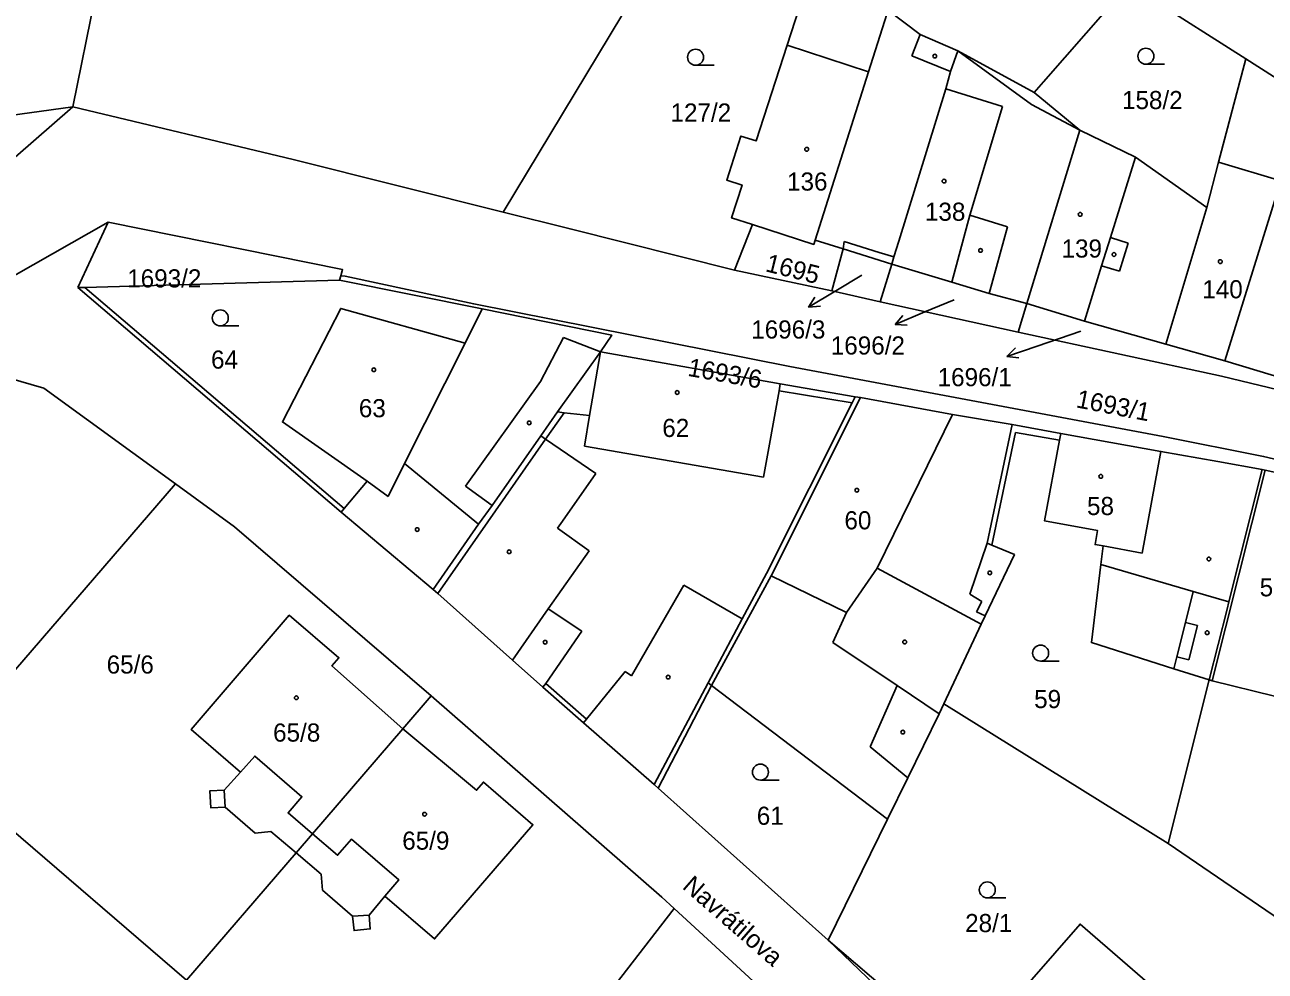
# Model space of a CAD drawing. Extents: x -724107 to -720612, y -1045267 to -1038441.
# Drawn here: x -723028.3 to -722911.9, y -1042539.9 to -1042451.2 of the extents above; entities that cross this region are included whole.
import ezdxf

# ---------------------------------------------------------------- set-up
doc = ezdxf.new("R2010")
doc.units = 0
for name, color, linetype in [('Hranice parcel', 7, 'Continuous'), ('Parcelní čísla', 7, 'Continuous'), ('Pop  PČ popisy', 7, 'Continuous'), ('Vnitřní kresba', 7, 'Continuous'), ('Značky budov', 7, 'Continuous'), ('Značky kultur', 7, 'Continuous')]:
    doc.layers.add(name, color=color, linetype=linetype)

msp = doc.modelspace()

# ---------------------------------------------------------------- linework, layer by layer
at = {"layer": 'Hranice parcel'}
for p, q in [((-723019.74, -1042439.13), (-723023.77, -1042458.89)), ((-722913.77, -1042454.38), (-722924.73, -1042447.38)), ((-722933.62, -1042457.53), (-722940.77, -1042453.62)), ((-722909.7, -1042456.98), (-722913.77, -1042454.38)), ((-722929.31, -1042461.07), (-722933.62, -1042457.53)), ((-723023.77, -1042458.89), (-723030.78, -1042459.85)), ((-722934.28, -1042477.33), (-722929.31, -1042461.07)), ((-722921.27, -1042481.14), (-722917.41, -1042468.3)), ((-723040.63, -1042481.15), (-723020.45, -1042469.7)), ((-723020.45, -1042469.7), (-723023.3, -1042475.83)), ((-722961.71, -1042474.19), (-722960.03, -1042469.92)), ((-722952.57, -1042476.12), (-722951.52, -1042472.18)), ((-722951.52, -1042472.18), (-722946.97, -1042473.63)), ((-722946.97, -1042473.63), (-722948.04, -1042477.17)), ((-722998.74, -1042475.13), (-722998.63, -1042474.73)), ((-722952.57, -1042476.12), (-722961.71, -1042474.19)), ((-723023.3, -1042475.83), (-722998.6, -1042496.87)), ((-722985.36, -1042477.82), (-722998.74, -1042475.13)), ((-722948.04, -1042477.17), (-722952.57, -1042476.12)), ((-722935.12, -1042479.99), (-722948.04, -1042477.17)), ((-722934.28, -1042477.33), (-722935.12, -1042479.99)), ((-722931.12, -1042489.5), (-722935.68, -1042488.67)), ((-723036.72, -1042520.42), (-723014.14, -1042494.21)), ((-722998.6, -1042496.87), (-722989.98, -1042504.12)), ((-722964.18, -1042512.89), (-722969.24, -1042522.42)), ((-722917.19, -1042512.61), (-722921.05, -1042527.93)), ((-722992.8, -1042517.18), (-722990.16, -1042514.11)), ((-722921.05, -1042527.93), (-722942.08, -1042514.85)), ((-723001.28, -1042527.03), (-722992.8, -1042517.18)), ((-723036.72, -1042520.42), (-723013.11, -1042540.76)), ((-722947.35, -1042525.65), (-722952.91, -1042537.02)), ((-722967.36, -1042534.03), (-722981.44, -1042552.22))]:
    msp.add_line(p, q, dxfattribs=at)
for points in [[(-722983.4, -1042468.75), (-722967.82, -1042442.89), (-722959.73, -1042432.07)], [(-722960.03, -1042469.92), (-722961.98, -1042469.29), (-722961, -1042466.21), (-722962.44, -1042465.74), (-722961.11, -1042461.62), (-722959.68, -1042462.08), (-722956.77, -1042453.11), (-722954.09, -1042444.79), (-722952.01, -1042446.22)], [(-722924.73, -1042447.38), (-722932.73, -1042456.52), (-722933.62, -1042457.53)], [(-722940.77, -1042453.62), (-722944.3, -1042452.1), (-722947.37, -1042449.77), (-722948.59, -1042449)], [(-722946.97, -1042473.63), (-722946.76, -1042472.95), (-722946.3, -1042471.46), (-722941.88, -1042457.2), (-722941.45, -1042455.57), (-722940.77, -1042453.62)], [(-722913.77, -1042454.38), (-722916.31, -1042464.08), (-722917.41, -1042468.3)], [(-723023.77, -1042458.89), (-723003.09, -1042463.83), (-722983.4, -1042468.75)], [(-722917.41, -1042468.3), (-722924.11, -1042463.59), (-722929.31, -1042461.07)], [(-722983.4, -1042468.75), (-722977.13, -1042470.33), (-722961.71, -1042474.19)], [(-723020.45, -1042469.7), (-722998.47, -1042474.13), (-722998.63, -1042474.73)], [(-722960.03, -1042469.92), (-722954.28, -1042471.77), (-722954.16, -1042471.39), (-722951.52, -1042472.18)], [(-722946.97, -1042473.63), (-722941.32, -1042475.33), (-722937.84, -1042476.38), (-722934.28, -1042477.33)], [(-722998.63, -1042474.73), (-722998.23, -1042474.75), (-722986.16, -1042477.35), (-722956.52, -1042483.21), (-722921.51, -1042489.79), (-722912.09, -1042491.65), (-722894.74, -1042495.72), (-722876.53, -1042500.14), (-722854.35, -1042505.76), (-722841.53, -1042508.93), (-722830.18, -1042511.95), (-722830.43, -1042513.05)], [(-722998.74, -1042475.13), (-723022.63, -1042475.81), (-723023.3, -1042475.83)], [(-722985.36, -1042477.82), (-722986.98, -1042481.04), (-722998.64, -1042477.77), (-723004.11, -1042488.42), (-722996.16, -1042493.97), (-722998.31, -1042496.53), (-722998.6, -1042496.87)], [(-722974.28, -1042481.85), (-722973.22, -1042480.27), (-722985.36, -1042477.82)], [(-722934.28, -1042477.33), (-722928.9, -1042478.97), (-722921.27, -1042481.14)], [(-722894.22, -1042489.05), (-722901.77, -1042487.56), (-722916.05, -1042484.14), (-722935.12, -1042479.99)], [(-723014.14, -1042494.21), (-723026.48, -1042485.25), (-723040.63, -1042481.15)], [(-722974.28, -1042481.85), (-722978.3, -1042487.48), (-722979.88, -1042489.73), (-722984.45, -1042496.26), (-722985.72, -1042498.01), (-722989.98, -1042504.12)], [(-722950.38, -1042486.06), (-722957.42, -1042484.85), (-722974.28, -1042481.85)], [(-722921.27, -1042481.14), (-722915.72, -1042482.69), (-722909.71, -1042484.51), (-722907.85, -1042485.01), (-722901.63, -1042486.96)], [(-722950.38, -1042486.06), (-722950.67, -1042486.64), (-722958.72, -1042502.62), (-722960.98, -1042506.87), (-722964.18, -1042512.89)], [(-722935.68, -1042488.67), (-722941.27, -1042487.71), (-722949.89, -1042486.14), (-722950.38, -1042486.06)], [(-722935.68, -1042488.67), (-722938, -1042499.79), (-722937.59, -1042499.96), (-722935.46, -1042500.86), (-722938.21, -1042506.61), (-722938.59, -1042507.39), (-722942.08, -1042514.85)], [(-722931.12, -1042489.5), (-722931.24, -1042490.14), (-722932.64, -1042497.69), (-722927.66, -1042498.61), (-722927.9, -1042499.91), (-722927.14, -1042500.05), (-722927.35, -1042501.79), (-722928.24, -1042509.1), (-722920.5, -1042511.56), (-722917.19, -1042512.61)], [(-722912.24, -1042492.88), (-722916.37, -1042492.14), (-722921.72, -1042491.18), (-722931.12, -1042489.5)], [(-722912.24, -1042492.88), (-722915.36, -1042505.3), (-722915.52, -1042505.97), (-722917.19, -1042512.61)], [(-722895.06, -1042496.87), (-722906.65, -1042494.1), (-722911.95, -1042492.94), (-722912.24, -1042492.88)], [(-722990.16, -1042514.11), (-723008.59, -1042498.24), (-723014.14, -1042494.21)], [(-722989.98, -1042504.12), (-722989.53, -1042504.51), (-722982.54, -1042510.74), (-722979.67, -1042513.3), (-722975.86, -1042516.64), (-722969.24, -1042522.42)], [(-723001.28, -1042527.03), (-723003.58, -1042525.07), (-723002.27, -1042523.56), (-723006.7, -1042519.75), (-723008.03, -1042521.24), (-723012.67, -1042517.24), (-723003.47, -1042506.54), (-722998.81, -1042510.53), (-722999.46, -1042511.29), (-722992.8, -1042517.18)], [(-722964.18, -1042512.89), (-722963.88, -1042513.12), (-722947.35, -1042525.65)], [(-722917.19, -1042512.61), (-722916.9, -1042512.68), (-722911.07, -1042514.14), (-722908.71, -1042514.8), (-722907.57, -1042515.09), (-722905.68, -1042515.58), (-722899.5, -1042517.17)], [(-722967.36, -1042534.03), (-722968.51, -1042532.98), (-722990.16, -1042514.11)], [(-722942.08, -1042514.85), (-722942.51, -1042515.77), (-722945.45, -1042521.78), (-722947.35, -1042525.65)], [(-722992.8, -1042517.18), (-722985.9, -1042522.95), (-722985.26, -1042522.19), (-722980.61, -1042526.18), (-722989.83, -1042536.89), (-722994.49, -1042532.88), (-722993.18, -1042531.36), (-722997.63, -1042527.54), (-722998.93, -1042529.05), (-723001.28, -1042527.03)], [(-722969.24, -1042522.42), (-722968.86, -1042522.75), (-722952.91, -1042537.02)], [(-723013.11, -1042540.76), (-723002.83, -1042528.82), (-723001.28, -1042527.03)], [(-722906.74, -1042537.72), (-722909.91, -1042535.55), (-722921.05, -1042527.93)], [(-722940.35, -1042558.64), (-722941.64, -1042557.7), (-722967.36, -1042534.03)], [(-722916.46, -1042546.64), (-722921.71, -1042552.67), (-722929.61, -1042545.78), (-722931.25, -1042547.66), (-722936.19, -1042543.41), (-722929.3, -1042535.49), (-722916.46, -1042546.64)], [(-722952.91, -1042537.02), (-722923.63, -1042562.01), (-722920.09, -1042565.04)]]:
    msp.add_lwpolyline(points, dxfattribs=at)
at = {"layer": 'Pop  PČ popisy'}
for p, q in [((-722949.76, -1042474.66), (-722952.2, -1042476.12)), ((-722952.2, -1042476.12), (-722954.77, -1042477.67)), ((-722954.77, -1042477.67), (-722954.17, -1042476.72)), ((-722941.1, -1042476.96), (-722943.87, -1042478.11)), ((-722954.77, -1042477.67), (-722953.66, -1042477.58)), ((-722943.87, -1042478.11), (-722946.63, -1042479.28)), ((-722946.63, -1042479.28), (-722945.91, -1042478.43)), ((-722946.63, -1042479.28), (-722945.52, -1042479.35)), ((-722929.22, -1042479.9), (-722933.32, -1042481.3)), ((-722933.32, -1042481.3), (-722936.16, -1042482.28)), ((-722936.16, -1042482.28), (-722935.37, -1042481.48)), ((-722936.16, -1042482.28), (-722935.05, -1042482.42))]:
    msp.add_line(p, q, dxfattribs=at)
at = {"layer": 'Vnitřní kresba'}
for p, q in [((-722949.13, -1042455.58), (-722947.42, -1042450.2)), ((-722945.09, -1042454.09), (-722944.3, -1042452.1)), ((-722949.13, -1042455.58), (-722956.77, -1042453.11)), ((-722940.77, -1042453.62), (-722933.85, -1042458.66)), ((-722941.45, -1042455.57), (-722945.09, -1042454.09)), ((-722954.16, -1042471.39), (-722949.13, -1042455.58)), ((-722936.58, -1042458.83), (-722941.88, -1042457.2)), ((-723023.77, -1042458.89), (-723032.57, -1042466.54)), ((-722939.65, -1042469.04), (-722936.58, -1042458.83)), ((-722933.85, -1042458.66), (-722929.31, -1042461.07)), ((-722924.11, -1042463.59), (-722926.46, -1042471.12)), ((-722916.31, -1042464.08), (-722910.47, -1042465.8)), ((-722915.72, -1042482.69), (-722910.47, -1042465.8)), ((-722939.65, -1042469.04), (-722941.32, -1042475.33)), ((-722936.1, -1042470.12), (-722939.65, -1042469.04)), ((-722937.84, -1042476.38), (-722936.1, -1042470.12)), ((-722926.46, -1042471.12), (-722927.28, -1042473.77)), ((-722926.46, -1042471.12), (-722924.78, -1042471.65)), ((-722951.44, -1042471.49), (-722951.52, -1042472.18)), ((-722948.14, -1042472.52), (-722951.44, -1042471.49)), ((-722946.76, -1042472.95), (-722948.14, -1042472.52)), ((-722924.78, -1042471.65), (-722925.6, -1042474.29)), ((-722928.9, -1042478.97), (-722927.28, -1042473.77)), ((-722925.6, -1042474.29), (-722927.28, -1042473.77)), ((-722998.31, -1042496.53), (-723022.63, -1042475.81)), ((-722977.76, -1042480.5), (-722979.9, -1042484.64)), ((-722974.28, -1042481.85), (-722977.76, -1042480.5)), ((-722986.98, -1042481.04), (-722992.65, -1042492.31)), ((-722974.28, -1042481.85), (-722975.3, -1042487.83)), ((-722986.94, -1042494.44), (-722979.9, -1042484.64)), ((-722957.42, -1042484.85), (-722957.53, -1042485.49)), ((-722958.98, -1042493.6), (-722957.53, -1042485.49)), ((-722949.89, -1042486.14), (-722958.27, -1042502.84)), ((-722957.53, -1042485.49), (-722950.67, -1042486.64)), ((-722979.42, -1042490.04), (-722977.68, -1042487.55)), ((-722978.3, -1042487.48), (-722977.68, -1042487.55)), ((-722975.3, -1042487.83), (-722977.68, -1042487.55)), ((-722975.79, -1042490.68), (-722975.3, -1042487.83)), ((-722941.27, -1042487.71), (-722948.34, -1042502.14)), ((-722979.88, -1042489.73), (-722979.42, -1042490.04)), ((-722935.37, -1042489.4), (-722937.59, -1042499.96)), ((-722935.37, -1042489.4), (-722931.24, -1042490.14)), ((-722979.42, -1042490.04), (-722989.53, -1042504.51)), ((-722974.7, -1042493.24), (-722979.42, -1042490.04)), ((-722958.98, -1042493.6), (-722975.79, -1042490.68)), ((-722992.65, -1042492.31), (-722994.2, -1042495.4)), ((-722992.65, -1042492.31), (-722985.72, -1042498.01)), ((-722923.49, -1042500.72), (-722921.72, -1042491.18)), ((-722977.85, -1042497.73), (-722974.7, -1042493.24)), ((-722911.95, -1042492.94), (-722916.9, -1042512.68)), ((-722994.2, -1042495.4), (-722996.16, -1042493.97)), ((-722986.94, -1042494.44), (-722984.45, -1042496.26)), ((-722978.3, -1042498.37), (-722977.85, -1042497.73)), ((-722975.35, -1042500.51), (-722978.3, -1042498.37)), ((-722938, -1042499.79), (-722939.64, -1042504.57)), ((-722927.14, -1042500.05), (-722923.49, -1042500.72)), ((-722979.17, -1042505.95), (-722975.35, -1042500.51)), ((-722948.34, -1042502.14), (-722951.21, -1042506.27)), ((-722948.34, -1042502.14), (-722938.59, -1042507.39)), ((-722927.35, -1042501.79), (-722918.69, -1042504.32)), ((-722966.47, -1042503.71), (-722971.37, -1042512.22)), ((-722966.47, -1042503.71), (-722960.98, -1042506.87)), ((-722958.27, -1042502.84), (-722963.88, -1042513.12)), ((-722951.21, -1042506.27), (-722958.27, -1042502.84)), ((-722939.64, -1042504.57), (-722938.52, -1042505.24)), ((-722918.69, -1042504.32), (-722919.42, -1042507.23)), ((-722915.36, -1042505.3), (-722918.69, -1042504.32)), ((-722979.17, -1042505.95), (-722982.54, -1042510.74)), ((-722976.03, -1042508.05), (-722979.17, -1042505.95)), ((-722952.5, -1042509.1), (-722951.21, -1042506.27)), ((-722938.52, -1042505.24), (-722939.02, -1042506.22)), ((-722938.21, -1042506.61), (-722939.02, -1042506.22)), ((-722919.42, -1042507.23), (-722920.22, -1042510.44)), ((-722919.42, -1042507.23), (-722918.3, -1042507.51)), ((-722976.03, -1042508.05), (-722979.41, -1042512.93)), ((-722918.3, -1042507.51), (-722919.11, -1042510.72)), ((-722946.45, -1042513.14), (-722952.5, -1042509.1)), ((-722920.5, -1042511.56), (-722920.22, -1042510.44)), ((-722919.11, -1042510.72), (-722920.22, -1042510.44)), ((-722971.95, -1042511.83), (-722975.58, -1042516.29)), ((-722971.37, -1042512.22), (-722971.95, -1042511.83)), ((-722979.67, -1042513.3), (-722979.41, -1042512.93)), ((-722979.41, -1042512.93), (-722975.58, -1042516.29)), ((-722963.88, -1042513.12), (-722968.86, -1042522.75)), ((-722948.98, -1042518.87), (-722946.45, -1042513.14)), ((-722946.45, -1042513.14), (-722942.51, -1042515.77)), ((-722975.86, -1042516.64), (-722975.58, -1042516.29)), ((-722945.45, -1042521.78), (-722948.98, -1042518.87)), ((-723008.03, -1042521.24), (-723009.56, -1042522.94)), ((-723009.48, -1042524.53), (-723009.56, -1042522.94)), ((-723002.83, -1042528.82), (-723000.46, -1042530.82)), ((-723000.46, -1042530.82), (-723000.36, -1042532.32)), ((-723000.36, -1042532.32), (-722997.52, -1042534.77)), ((-722995.97, -1042534.65), (-722994.49, -1042532.88)), ((-722997.52, -1042534.77), (-722995.97, -1042534.65)), ((-722932.86, -1042556.15), (-722952.91, -1042537.02))]:
    msp.add_line(p, q, dxfattribs=at)
for points in [[(-723009.56, -1042522.94), (-723010.9, -1042522.99), (-723010.81, -1042524.6), (-723009.48, -1042524.53)], [(-723009.48, -1042524.53), (-723006.65, -1042526.98), (-723005.18, -1042526.83), (-723002.83, -1042528.82)], [(-722995.97, -1042534.65), (-722995.87, -1042535.95), (-722997.39, -1042536.11), (-722997.52, -1042534.77)]]:
    msp.add_lwpolyline(points, dxfattribs=at)
at = {"layer": 'Značky budov'}
for centre in [(-722942.93, -1042454.12), (-722954.94, -1042462.86), (-722942.06, -1042465.84), (-722929.29, -1042468.96), (-722938.63, -1042472.34), (-722926.12, -1042472.72), (-722916.15, -1042473.39), (-722995.54, -1042483.53), (-722967.08, -1042485.66), (-722980.96, -1042488.51), (-722927.36, -1042493.52), (-722950.23, -1042494.82), (-722991.46, -1042498.51), (-722982.84, -1042500.59), (-722917.22, -1042501.27), (-722937.77, -1042502.57), (-722917.38, -1042508.18), (-722979.47, -1042509.07), (-722945.75, -1042509.05), (-722967.93, -1042512.34), (-723002.8, -1042514.28), (-722945.93, -1042517.5), (-722990.77, -1042525.2)]:
    msp.add_circle(centre, 0.175, dxfattribs=at)
at = {"layer": 'Značky kultur'}
for p, q in [((-722965.36, -1042454.98), (-722963.61, -1042454.98)), ((-722923.13, -1042454.88), (-722921.38, -1042454.88)), ((-723009.93, -1042479.42), (-723008.18, -1042479.42)), ((-722933, -1042510.84), (-722931.25, -1042510.84)), ((-722959.28, -1042522), (-722957.53, -1042522)), ((-722938, -1042533.04), (-722936.25, -1042533.04))]:
    msp.add_line(p, q, dxfattribs=at)
for centre in [(-722965.36, -1042454.23), (-722923.13, -1042454.13), (-723009.93, -1042478.67), (-722933, -1042510.09), (-722959.28, -1042521.25), (-722938, -1042532.29)]:
    msp.add_circle(centre, 0.75, dxfattribs=at)

# ---------------------------------------------------------------- texts
at = {"layer": 'Parcelní čísla'}
for s, p in [('158/2', (-722925.37, -1042459.09)), ('127/2', (-722967.71, -1042460.26)), ('136', (-722956.78, -1042466.73)), ('138', (-722943.85, -1042469.56)), ('139', (-722931.04, -1042473.01)), ('1693/2', (-723018.66, -1042475.81)), ('140', (-722917.84, -1042476.83)), ('1696/3', (-722960.14, -1042480.6)), ('1696/2', (-722952.68, -1042482.1)), ('64', (-723010.8, -1042483.42)), ('1696/1', (-722942.66, -1042485.07)), ('63', (-722996.94, -1042487.98)), ('62', (-722968.48, -1042489.83)), ('58', (-722928.65, -1042497.15)), ('60', (-722951.4, -1042498.49)), ('56', (-722912.46, -1042504.77)), ('65/6', (-723020.59, -1042512.01)), ('59', (-722933.61, -1042515.25)), ('65/8', (-723004.98, -1042518.39)), ('61', (-722959.62, -1042526.19)), ('65/9', (-722992.87, -1042528.52)), ('28/1', (-722940.08, -1042536.25))]:
    msp.add_text(s, height=1.7, dxfattribs=at).set_placement(p)
for s, rotation, p in [('1695', 346, (-722958.89, -1042474.28)), ('1693/6', 350, (-722966.17, -1042484.09)), ('1693/1', 349, (-722929.75, -1042487.04))]:
    msp.add_text(s, height=1.7, rotation=rotation, dxfattribs=at).set_placement(p)
at = {"layer": 'Pop  PČ popisy'}
msp.add_text('Navrátilova', height=1.7, rotation=319, dxfattribs=at).set_placement((-722966.69, -1042532.1))

doc.saveas('drawing.dxf')
